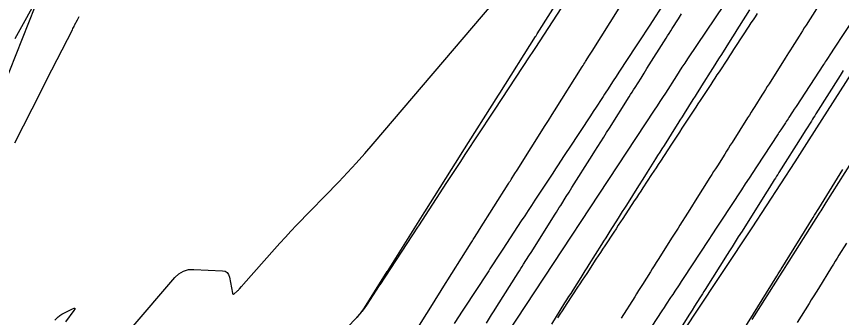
# Model space of a CAD drawing. Extents: x 1005228 to 1008882, y 1883389 to 1885754.
# Drawn here: x 1008625.4 to 1008684.6, y 1885347.9 to 1885369.6 of the extents above; entities that cross this region are included whole.
import ezdxf

# ---------------------------------------------------------------- set-up
doc = ezdxf.new("R2010")
doc.units = 0
for name, color, linetype in [('ATDIMS', 7, 'Continuous'), ('C-ANNO-NOTE', 7, 'Continuous'), ('S_BRIDGE', 7, 'Continuous'), ('TSOBSTACLE', 7, 'Continuous')]:
    doc.layers.add(name, color=color, linetype=linetype)

msp = doc.modelspace()

# ---------------------------------------------------------------- linework, layer by layer
at = {"layer": 'ATDIMS'}
for points in [[(1008659.136, 1885347.511), (1008659.515, 1885348.114), (1008659.704, 1885348.415), (1008659.893, 1885348.716), (1008661.408, 1885351.127), (1008661.506, 1885351.282), (1008661.604, 1885351.437), (1008661.702, 1885351.593), (1008661.799, 1885351.748), (1008662.191, 1885352.369), (1008662.386, 1885352.68), (1008662.582, 1885352.99), (1008664.063, 1885355.343), (1008664.164, 1885355.503), (1008664.265, 1885355.663), (1008664.366, 1885355.823), (1008664.467, 1885355.983), (1008664.87, 1885356.623), (1008665.072, 1885356.943), (1008665.274, 1885357.263), (1008666.721, 1885359.557), (1008666.929, 1885359.887), (1008667.137, 1885360.217), (1008667.553, 1885360.876), (1008667.761, 1885361.206), (1008667.969, 1885361.536), (1008669.378, 1885363.771), (1008669.485, 1885363.941), (1008669.592, 1885364.111), (1008669.699, 1885364.281), (1008669.806, 1885364.45), (1008670.234, 1885365.13), (1008670.448, 1885365.47), (1008670.662, 1885365.809), (1008672.032, 1885367.986), (1008672.143, 1885368.161), (1008672.253, 1885368.336), (1008672.363, 1885368.511), (1008672.473, 1885368.686), (1008672.913, 1885369.385), (1008673.134, 1885369.735)], [(1008678.56, 1885369.754), (1008678.416, 1885369.532), (1008678.271, 1885369.31), (1008678.126, 1885369.089), (1008677.981, 1885368.867), (1008677.022, 1885367.401), (1008676.873, 1885367.174), (1008676.725, 1885366.947), (1008676.576, 1885366.72), (1008676.428, 1885366.493), (1008675.834, 1885365.585), (1008675.685, 1885365.357), (1008675.537, 1885365.13), (1008675.388, 1885364.903), (1008675.239, 1885364.676), (1008674.625, 1885363.738), (1008674.473, 1885363.506), (1008674.321, 1885363.274), (1008674.169, 1885363.042), (1008674.017, 1885362.81), (1008673.172, 1885361.519), (1008672.986, 1885361.235), (1008672.8, 1885360.951), (1008672.614, 1885360.668), (1008672.428, 1885360.384), (1008671.623, 1885359.158), (1008671.467, 1885358.919), (1008671.31, 1885358.681), (1008671.154, 1885358.443), (1008670.997, 1885358.204), (1008670.372, 1885357.251), (1008670.216, 1885357.013), (1008670.059, 1885356.775), (1008669.903, 1885356.536), (1008669.747, 1885356.298), (1008668.921, 1885355.039), (1008668.76, 1885354.795), (1008668.6, 1885354.551), (1008668.44, 1885354.307), (1008668.28, 1885354.062), (1008667.639, 1885353.086), (1008667.479, 1885352.842), (1008667.319, 1885352.597), (1008667.159, 1885352.353), (1008666.999, 1885352.109), (1008666.337, 1885351.098), (1008666.174, 1885350.848), (1008666.01, 1885350.599), (1008665.847, 1885350.349), (1008665.683, 1885350.099), (1008664.917, 1885348.929), (1008664.75, 1885348.674), (1008664.582, 1885348.418), (1008664.415, 1885348.162), (1008664.247, 1885347.906)]]:
    msp.add_lwpolyline(points, dxfattribs=at)
at = {"layer": 'C-ANNO-NOTE'}
for points in [[(1008630.823, 1885380.616), (1008624.458, 1885364.506)], [(1008633.641, 1885347.138), (1008636.786, 1885350.802), (1008637.073, 1885351.074), (1008637.396, 1885351.262), (1008637.754, 1885351.366), (1008638.148, 1885351.388), (1008640.188, 1885351.287), (1008640.383, 1885351.251), (1008640.533, 1885351.164), (1008640.639, 1885351.026), (1008640.7, 1885350.837), (1008640.91, 1885349.685), (1008640.927, 1885349.633), (1008640.954, 1885349.608), (1008640.99, 1885349.61), (1008641.037, 1885349.639), (1008641.261, 1885349.826), (1008641.302, 1885349.862), (1008641.341, 1885349.9), (1008641.379, 1885349.939), (1008641.415, 1885349.98), (1008641.556, 1885350.147), (1008641.592, 1885350.189), (1008641.627, 1885350.23), (1008641.663, 1885350.271), (1008641.699, 1885350.313), (1008643.933, 1885352.845), (1008644.32, 1885353.279), (1008644.712, 1885353.708), (1008645.108, 1885354.132), (1008645.51, 1885354.552), (1008648.538, 1885357.679), (1008649.172, 1885358.345), (1008649.795, 1885359.02), (1008650.407, 1885359.705), (1008651.008, 1885360.4), (1008663.244, 1885374.775)], [(1008690.721, 1885373.941), (1008682.278, 1885360.699), (1008681.262, 1885359.113), (1008680.241, 1885357.531), (1008679.214, 1885355.952), (1008678.18, 1885354.378), (1008674.035, 1885348.088), (1008672.988, 1885346.523), (1008671.92, 1885344.972), (1008670.831, 1885343.437), (1008669.72, 1885341.917), (1008662.678, 1885332.413), (1008661.15, 1885330.311), (1008659.658, 1885328.185), (1008658.203, 1885326.033), (1008656.786, 1885323.855), (1008649.975, 1885313.19), (1008649.002, 1885311.671), (1008648.025, 1885310.154), (1008647.045, 1885308.64), (1008646.061, 1885307.128), (1008642.116, 1885301.086)], [(1008628.171, 1885347.738), (1008628.408, 1885347.968), (1008628.469, 1885348.023), (1008628.534, 1885348.073), (1008628.602, 1885348.118), (1008628.674, 1885348.158), (1008629.43, 1885348.542), (1008629.549, 1885348.592), (1008629.605, 1885348.589), (1008629.599, 1885348.532), (1008629.531, 1885348.423), (1008628.934, 1885347.609)]]:
    msp.add_lwpolyline(points, dxfattribs=at)
at = {"layer": 'S_BRIDGE'}
msp.add_lwpolyline([(1008689.967, 1885390.842), (1008673.571, 1885366.509), (1008673.367, 1885366.205), (1008673.166, 1885365.9), (1008672.966, 1885365.593), (1008672.768, 1885365.285), (1008671.981, 1885364.051), (1008671.784, 1885363.742), (1008671.585, 1885363.435), (1008671.385, 1885363.128), (1008671.185, 1885362.822), (1008659.952, 1885345.777)], dxfattribs=at)
at = {"layer": 'TSOBSTACLE'}
for points in [[(1008649.324, 1885347.377), (1008649.981, 1885348.087), (1008650.094, 1885348.216), (1008650.201, 1885348.35), (1008650.302, 1885348.488), (1008650.397, 1885348.631), (1008652.026, 1885351.223), (1008652.039, 1885351.244), (1008654.677, 1885355.44), (1008654.719, 1885355.508), (1008657.335, 1885359.662), (1008657.404, 1885359.771), (1008660.004, 1885363.895), (1008660.092, 1885364.033), (1008662.657, 1885368.102), (1008662.698, 1885368.166), (1008662.779, 1885368.296), (1008665.315, 1885372.323)], [(1008627.114, 1885371.253), (1008625.298, 1885367.95)], [(1008672, 1885370.669), (1008670.818, 1885368.863), (1008670.585, 1885368.506), (1008670.352, 1885368.15), (1008670.118, 1885367.793), (1008669.885, 1885367.437), (1008668.651, 1885365.552), (1008668.444, 1885365.236), (1008668.236, 1885364.919), (1008667.817, 1885364.278), (1008667.715, 1885364.123), (1008667.614, 1885363.968), (1008667.512, 1885363.814), (1008667.41, 1885363.659), (1008667.004, 1885363.039), (1008666.801, 1885362.73), (1008666.598, 1885362.42), (1008665.067, 1885360.087), (1008664.872, 1885359.789), (1008664.676, 1885359.491), (1008664.285, 1885358.895), (1008664.089, 1885358.597), (1008663.894, 1885358.299), (1008662.62, 1885356.357), (1008662.375, 1885355.983), (1008662.13, 1885355.61), (1008661.885, 1885355.236), (1008661.641, 1885354.863), (1008660.313, 1885352.834), (1008660.129, 1885352.553), (1008659.944, 1885352.272), (1008659.576, 1885351.709), (1008659.484, 1885351.569), (1008659.392, 1885351.428), (1008659.3, 1885351.287), (1008659.208, 1885351.147), (1008657.537, 1885348.592), (1008657.361, 1885348.322), (1008657.185, 1885348.053), (1008656.828, 1885347.508)], [(1008683.278, 1885370.839), (1008682.074, 1885368.927), (1008681.95, 1885368.729), (1008681.825, 1885368.531), (1008681.701, 1885368.334), (1008681.576, 1885368.136), (1008681.078, 1885367.344), (1008680.953, 1885367.147), (1008680.828, 1885366.949), (1008680.704, 1885366.751), (1008680.579, 1885366.553), (1008679.423, 1885364.718), (1008679.294, 1885364.514), (1008679.166, 1885364.31), (1008679.037, 1885364.106), (1008678.908, 1885363.901), (1008678.394, 1885363.084), (1008678.265, 1885362.88), (1008678.137, 1885362.676), (1008678.008, 1885362.472), (1008677.88, 1885362.268), (1008676.772, 1885360.508), (1008676.639, 1885360.298), (1008676.507, 1885360.087), (1008676.374, 1885359.877), (1008676.242, 1885359.666), (1008675.711, 1885358.825), (1008675.578, 1885358.614), (1008675.445, 1885358.404), (1008675.313, 1885358.194), (1008675.18, 1885357.983), (1008674.118, 1885356.3), (1008673.845, 1885355.866), (1008673.572, 1885355.433), (1008673.025, 1885354.567), (1008672.889, 1885354.35), (1008672.752, 1885354.133), (1008672.615, 1885353.917), (1008672.479, 1885353.7), (1008671.464, 1885352.091), (1008671.324, 1885351.868), (1008671.183, 1885351.646), (1008671.043, 1885351.423), (1008670.902, 1885351.2), (1008670.341, 1885350.308), (1008670.2, 1885350.085), (1008670.06, 1885349.863), (1008669.92, 1885349.64), (1008669.779, 1885349.417), (1008668.812, 1885347.881)], [(1008664.531, 1885370.197), (1008662.601, 1885367.25), (1008662.461, 1885367.037), (1008662.41, 1885366.96), (1008662.258, 1885366.727), (1008659.697, 1885362.824), (1008659.553, 1885362.603), (1008657.6, 1885359.628), (1008657.271, 1885359.125), (1008656.941, 1885358.622), (1008656.612, 1885358.119), (1008656.282, 1885357.617), (1008654.253, 1885354.516), (1008654.19, 1885354.421), (1008651.479, 1885350.274), (1008651.447, 1885350.226), (1008650.523, 1885348.813), (1008650.364, 1885348.58), (1008650.195, 1885348.354), (1008650.018, 1885348.136), (1008649.83, 1885347.925)], [(1008653.283, 1885345.711), (1008655.389, 1885349.062), (1008655.533, 1885349.292), (1008655.822, 1885349.751), (1008655.966, 1885349.98), (1008658.043, 1885353.284), (1008658.093, 1885353.364), (1008658.144, 1885353.445), (1008658.194, 1885353.525), (1008658.245, 1885353.606), (1008658.499, 1885354.008), (1008658.651, 1885354.249), (1008660.699, 1885357.503), (1008660.752, 1885357.587), (1008660.806, 1885357.672), (1008660.859, 1885357.756), (1008660.912, 1885357.841), (1008661.179, 1885358.264), (1008661.339, 1885358.517), (1008663.359, 1885361.72), (1008663.582, 1885362.075), (1008663.862, 1885362.518), (1008664.03, 1885362.785), (1008666.018, 1885365.936), (1008666.076, 1885366.029), (1008666.135, 1885366.122), (1008666.193, 1885366.215), (1008666.252, 1885366.308), (1008666.545, 1885366.774), (1008666.721, 1885367.053), (1008668.674, 1885370.155)], [(1008625.284, 1885360.473), (1008627.157, 1885364.149), (1008627.267, 1885364.366), (1008627.488, 1885364.799), (1008627.598, 1885365.015), (1008629.425, 1885368.601), (1008629.466, 1885368.681), (1008629.506, 1885368.761), (1008629.547, 1885368.841), (1008629.588, 1885368.921), (1008629.791, 1885369.319), (1008629.913, 1885369.559)], [(1008663.821, 1885347.453), (1008664.774, 1885348.97), (1008664.919, 1885349.2), (1008665.064, 1885349.43), (1008665.209, 1885349.66), (1008665.354, 1885349.891), (1008665.933, 1885350.811), (1008666.078, 1885351.041), (1008666.223, 1885351.271), (1008666.368, 1885351.501), (1008666.513, 1885351.731), (1008667.427, 1885353.183), (1008667.576, 1885353.419), (1008667.724, 1885353.654), (1008667.872, 1885353.89), (1008668.021, 1885354.125), (1008668.615, 1885355.067), (1008668.764, 1885355.303), (1008668.912, 1885355.538), (1008669.061, 1885355.774), (1008669.209, 1885356.009), (1008670.083, 1885357.395), (1008670.387, 1885357.877), (1008670.691, 1885358.359), (1008671.299, 1885359.323), (1008671.451, 1885359.564), (1008671.603, 1885359.805), (1008671.755, 1885360.046), (1008671.907, 1885360.287), (1008672.739, 1885361.606), (1008672.894, 1885361.852), (1008673.049, 1885362.099), (1008673.205, 1885362.346), (1008673.36, 1885362.592), (1008673.982, 1885363.579), (1008674.137, 1885363.826), (1008674.292, 1885364.073), (1008674.448, 1885364.32), (1008674.603, 1885364.566), (1008675.391, 1885365.818), (1008675.55, 1885366.071), (1008675.709, 1885366.323), (1008675.868, 1885366.575), (1008676.027, 1885366.828), (1008676.663, 1885367.837), (1008676.822, 1885368.089), (1008676.981, 1885368.342), (1008677.14, 1885368.594), (1008677.299, 1885368.846), (1008678.045, 1885370.03)], [(1008685.622, 1885369.608), (1008684.057, 1885367.211), (1008683.876, 1885366.934), (1008683.575, 1885366.473), (1008683.515, 1885366.381), (1008683.454, 1885366.289), (1008683.394, 1885366.197), (1008683.334, 1885366.104), (1008681.361, 1885363.088), (1008681.233, 1885362.893), (1008681.105, 1885362.697), (1008680.849, 1885362.306), (1008680.785, 1885362.209), (1008680.722, 1885362.111), (1008680.658, 1885362.013), (1008680.594, 1885361.916), (1008680.264, 1885361.412), (1008680.133, 1885361.213), (1008680.068, 1885361.113), (1008678.527, 1885358.76), (1008678.257, 1885358.347), (1008677.986, 1885357.935), (1008677.715, 1885357.522), (1008677.445, 1885357.109), (1008675.963, 1885354.85), (1008675.819, 1885354.632), (1008675.676, 1885354.414), (1008675.319, 1885353.869), (1008675.104, 1885353.542), (1008673.262, 1885350.734), (1008673.111, 1885350.504), (1008672.96, 1885350.274), (1008672.658, 1885349.815), (1008672.583, 1885349.7), (1008672.508, 1885349.585), (1008672.432, 1885349.47), (1008672.357, 1885349.355), (1008672.046, 1885348.879), (1008671.892, 1885348.644), (1008671.738, 1885348.409), (1008669.934, 1885345.655)], [(1008684.751, 1885365.676), (1008684.6, 1885365.436), (1008684.524, 1885365.316), (1008682.782, 1885362.551), (1008682.702, 1885362.424), (1008682.622, 1885362.297), (1008682.542, 1885362.169), (1008682.462, 1885362.042), (1008682.061, 1885361.406), (1008681.901, 1885361.152), (1008681.821, 1885361.025), (1008680.133, 1885358.344), (1008680.049, 1885358.21), (1008679.964, 1885358.076), (1008679.88, 1885357.942), (1008679.795, 1885357.807), (1008679.457, 1885357.271), (1008679.288, 1885357.003), (1008679.119, 1885356.735), (1008677.481, 1885354.138), (1008677.214, 1885353.715), (1008676.77, 1885353.01), (1008676.592, 1885352.728), (1008676.414, 1885352.446), (1008674.829, 1885349.933), (1008674.735, 1885349.785), (1008674.642, 1885349.637), (1008674.549, 1885349.489), (1008674.456, 1885349.341), (1008674.083, 1885348.75), (1008673.897, 1885348.454), (1008673.711, 1885348.158), (1008672.178, 1885345.725)], [(1008685.763, 1885359.782), (1008683.494, 1885356.179), (1008683.422, 1885356.064), (1008683.349, 1885355.948), (1008683.13, 1885355.602), (1008683.057, 1885355.486), (1008680.844, 1885351.977), (1008680.679, 1885351.715), (1008680.432, 1885351.323), (1008680.349, 1885351.193), (1008678.193, 1885347.774)], [(1008677.569, 1885346.998), (1008679.977, 1885350.896), (1008680.082, 1885351.065), (1008680.265, 1885351.361), (1008680.291, 1885351.404), (1008682.584, 1885355.112), (1008682.685, 1885355.275), (1008682.988, 1885355.765), (1008684.709, 1885358.551)], [(1008684.976, 1885353.279), (1008684.441, 1885352.413), (1008684.307, 1885352.196), (1008684.173, 1885351.979), (1008684.039, 1885351.763), (1008683.905, 1885351.546), (1008682.959, 1885350.015), (1008682.791, 1885349.744), (1008682.624, 1885349.473), (1008682.456, 1885349.202), (1008682.289, 1885348.931), (1008681.444, 1885347.564)]]:
    msp.add_lwpolyline(points, dxfattribs=at)

doc.saveas('drawing.dxf')
